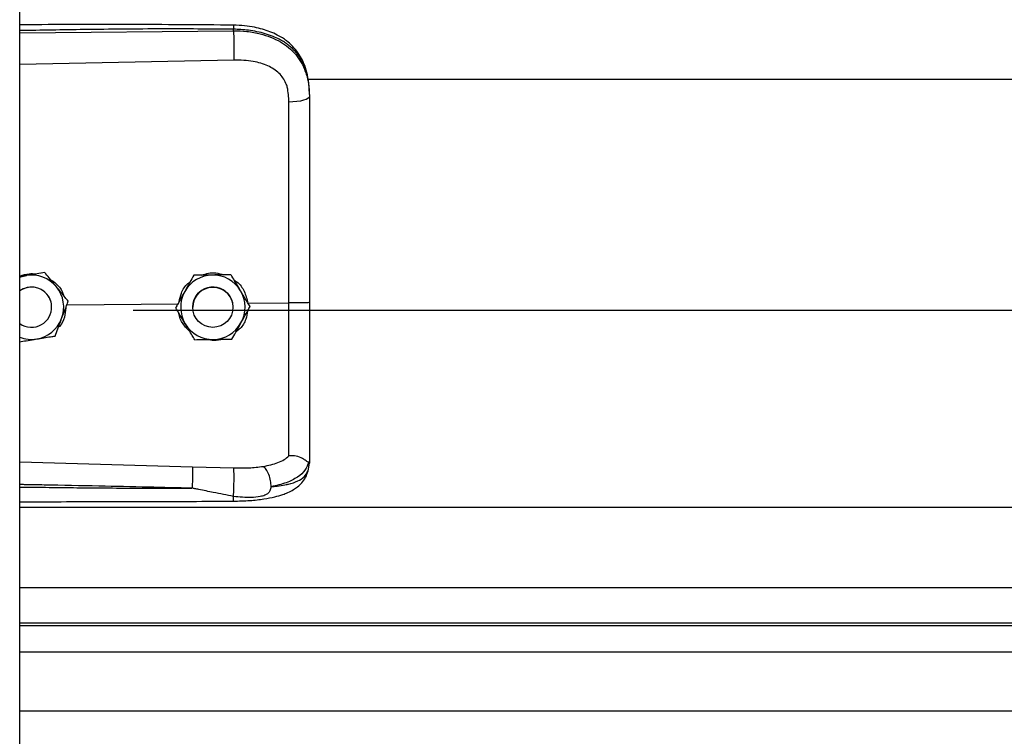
# Model space of a CAD drawing. Header units: inches. Extents: x 170 to 284, y 215 to 248.
# Tile 515 of 656: x 202.5 to 202.762, y 242.621 to 242.811. Entities that reach past the tile are written whole.
import ezdxf

# ---------------------------------------------------------------- set-up
doc = ezdxf.new("R2010")
doc.units = ezdxf.units.IN
doc.header["$LTSCALE"] = 0.25
doc.header["$MEASUREMENT"] = 0
doc.layers.add('LH FRONT OF HOOD', color=7, linetype='Continuous')

msp = doc.modelspace()

# ---------------------------------------------------------------- linework, layer by layer
at = {"layer": 'LH FRONT OF HOOD'}
for p, q in [((202.5003237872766, 239.8211148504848), (202.5003237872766, 244.0215643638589)), ((202.5571710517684, 242.8082869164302), (202.5571710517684, 242.8086982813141)), ((202.5003237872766, 242.8077502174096), (202.5571710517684, 242.8082869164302)), ((202.557267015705, 242.8004980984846), (202.5003237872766, 242.7992885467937)), ((202.5768719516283, 242.795422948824), (206.4560926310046, 242.795422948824)), ((202.5773665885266, 242.7913636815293), (202.5773665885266, 242.7908753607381)), ((202.5020983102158, 242.7432222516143), (202.5003237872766, 242.7429333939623)), ((202.5069763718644, 242.7440183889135), (202.5060478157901, 242.7438672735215)), ((202.5069763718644, 242.7440167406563), (202.5069763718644, 242.7440183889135)), ((202.5466154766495, 242.7432586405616), (202.5466154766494, 242.7432602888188)), ((202.5564989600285, 242.7434069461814), (202.5564989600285, 242.7434085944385)), ((202.5128579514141, 242.7353796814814), (202.5425559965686, 242.735663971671)), ((202.5132301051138, 242.7363619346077), (202.5132301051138, 242.7363635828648)), ((202.5609953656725, 242.7358404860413), (202.5719089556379, 242.7359449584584)), ((202.5088241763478, 242.7347724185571), (202.5088241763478, 242.7347732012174)), ((202.5304915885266, 242.7340304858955), (206.5024760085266, 242.7340304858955)), ((202.5418021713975, 242.7346251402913), (202.5418021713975, 242.7346267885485)), ((202.5463354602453, 242.7347732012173), (202.5463354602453, 242.7347724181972)), ((202.5570358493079, 242.7347724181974), (202.5570358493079, 242.7347732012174)), ((202.5615691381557, 242.7349217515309), (202.5615691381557, 242.734923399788)), ((202.5003237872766, 242.6936168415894), (202.5462594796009, 242.6922850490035)), ((202.5770268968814, 242.691308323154), (202.5773665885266, 242.6932934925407)), ((202.5773665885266, 242.6938222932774), (202.5773665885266, 242.6932934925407)), ((202.5462594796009, 242.6922850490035), (202.5572451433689, 242.6920229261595)), ((202.5003237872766, 242.6816449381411), (206.5326438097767, 242.6816449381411)), ((202.5003237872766, 242.6602659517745), (206.5326438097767, 242.6602659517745)), ((206.5326438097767, 242.6507806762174), (202.5003237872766, 242.6507806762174)), ((202.5003237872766, 242.6501413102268), (206.5326438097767, 242.6501413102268)), ((202.5003237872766, 242.6431231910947), (206.5326438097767, 242.6431231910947)), ((202.5003237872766, 242.6274391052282), (206.5326438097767, 242.6274391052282))]:
    msp.add_line(p, q, dxfattribs=at)
at = {"layer": 'LH FRONT OF HOOD', "flags": 128}
for points in [[(202.5773665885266, 242.7908753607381), (202.577262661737, 242.7905796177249), (202.5769547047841, 242.7902947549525), (202.5764540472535, 242.790031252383), (202.5757791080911, 242.7897988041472), (202.5749547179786, 242.7896059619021), (202.5740112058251, 242.7894598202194), (202.5729832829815, 242.7893657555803), (202.5719087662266, 242.7893272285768)], [(202.5003237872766, 242.7427327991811), (202.501007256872, 242.7429704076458), (202.5020983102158, 242.7432222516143)], [(202.5562784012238, 242.737517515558), (202.5568832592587, 242.7360418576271), (202.5570358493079, 242.7347732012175)]]:
    msp.add_lwpolyline(points, dxfattribs=at)
at = {"layer": 'LH FRONT OF HOOD'}
msp.add_circle((202.5516856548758, 242.7347724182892), 0.005350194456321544, dxfattribs=at)
for centre, radius, start, end in [((202.5034739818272, 242.7347732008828), 0.008560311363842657, 39.24773070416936, 99.24772960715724), ((202.5516856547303, 242.734773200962), 0.00856031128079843, 90.85968127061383, 150.859680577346), ((202.5516856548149, 242.7347732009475), 0.008560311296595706, 30.85968260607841, 90.85968183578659), ((202.5034739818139, 242.7347732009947), 0.005350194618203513, 39.2477307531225, 126.0718980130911), ((202.5034739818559, 242.7347724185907), 0.005350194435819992, 300.0097421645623, 126.0718999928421), ((202.5034739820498, 242.734773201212), 0.005350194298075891, 5.902783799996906e-08, 39.24773054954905), ((202.5034739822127, 242.7347732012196), 0.00856031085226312, 339.2477292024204, 39.2477305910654), ((202.5516856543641, 242.734773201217), 0.00856031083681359, 150.8596808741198, 210.8596823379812), ((202.5516856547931, 242.7347732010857), 0.005350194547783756, 30.85968222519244, 179.9999985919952), ((202.5516856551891, 242.7347732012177), 0.008560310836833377, 330.859680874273, 30.85968233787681), ((202.5034739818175, 242.7347724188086), 0.005350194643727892, 233.9281021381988, 300.0097413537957), ((202.5034739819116, 242.7347732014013), 0.008560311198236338, 279.2477290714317, 339.247728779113), ((202.5516856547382, 242.7347732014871), 0.008560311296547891, 210.8596826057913, 270.8596818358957), ((202.5516856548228, 242.7347732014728), 0.008560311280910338, 270.8596812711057, 330.8596805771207), ((202.5034739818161, 242.7347732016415), 0.008560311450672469, 248.4076756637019, 279.2477294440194)]:
    msp.add_arc(centre, radius, start, end, dxfattribs=at)
for points, knots in [([(202.5571524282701, 242.8097903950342), (202.5479354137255, 242.8098583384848), (202.5298485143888, 242.8099916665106), (202.5109049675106, 242.8099343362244), (202.5011792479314, 242.8098815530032), (202.5003237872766, 242.8098769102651)], [0, 0, 0, 0, 0.4865830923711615, 0.9548405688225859, 1, 1, 1, 1]), ([(202.5571710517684, 242.8086982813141), (202.5508652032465, 242.8087376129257), (202.5376261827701, 242.8088201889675), (202.518676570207, 242.8086390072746), (202.5060360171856, 242.8084180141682), (202.5003237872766, 242.8083181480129)], [0, 0, 0, 0, 0.3326703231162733, 0.6984356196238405, 1, 1, 1, 1]), ([(202.5571522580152, 242.8097745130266), (202.5571534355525, 242.8097785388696), (202.5571574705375, 242.8097923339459), (202.5571626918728, 242.809677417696), (202.5571693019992, 242.8093846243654), (202.5571703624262, 242.8089686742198), (202.5571710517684, 242.8086982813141)], [0, 0, 0, 0, 0.09787641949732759, 0.3353863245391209, 0.5679606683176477, 1, 1, 1, 1]), ([(202.5772801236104, 242.7934067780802), (202.5771611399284, 242.7944772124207), (202.5769457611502, 242.7964148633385), (202.576200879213, 242.7989334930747), (202.5753436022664, 242.800843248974), (202.574268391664, 242.8025958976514), (202.5729533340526, 242.8041841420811), (202.5714826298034, 242.8054790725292), (202.5701089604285, 242.8064389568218), (202.568666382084, 242.8072704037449), (202.5662881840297, 242.8083375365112), (202.5633517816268, 242.8091504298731), (202.560042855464, 242.809678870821), (202.5581510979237, 242.8097518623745), (202.5571524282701, 242.8097903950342)], [0, 0, 0, 0, 0.1084465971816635, 0.1963050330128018, 0.269182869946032, 0.3279968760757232, 0.4149595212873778, 0.4916410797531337, 0.5389760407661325, 0.5941910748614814, 0.6694152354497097, 0.8148545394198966, 0.9022606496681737, 1, 1, 1, 1]), ([(202.5773665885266, 242.7913636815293), (202.5773038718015, 242.7927201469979), (202.5771854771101, 242.795280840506), (202.5762159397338, 242.798771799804), (202.5749267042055, 242.8011837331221), (202.5735628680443, 242.8028864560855), (202.5724799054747, 242.803929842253), (202.571420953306, 242.8047583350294), (202.5704315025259, 242.8054182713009), (202.5691971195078, 242.806113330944), (202.5676031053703, 242.8068390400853), (202.5649393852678, 242.8077470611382), (202.5614042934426, 242.8085069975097), (202.5584977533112, 242.808638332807), (202.5571710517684, 242.8086982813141)], [0, 0, 0, 0, 0.1307156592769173, 0.2467609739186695, 0.3577928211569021, 0.4170971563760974, 0.4791482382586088, 0.5177152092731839, 0.5590896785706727, 0.6032945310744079, 0.6633484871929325, 0.7353692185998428, 0.8792082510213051, 1, 1, 1, 1]), ([(202.5571710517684, 242.8082869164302), (202.5571927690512, 242.8077110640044), (202.5572378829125, 242.8065148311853), (202.5572788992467, 242.804289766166), (202.5572921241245, 242.8021123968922), (202.5572751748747, 242.8010226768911), (202.557267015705, 242.8004980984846)], [0, 0, 0, 0, 0.2406941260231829, 0.4999999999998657, 0.7593058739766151, 1, 1, 1, 1]), ([(202.5571710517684, 242.8082869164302), (202.5583678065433, 242.8082552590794), (202.5608000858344, 242.8081909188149), (202.5641296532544, 242.8075721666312), (202.5671080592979, 242.8066289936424), (202.5696396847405, 242.8054154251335), (202.5718852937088, 242.8038694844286), (202.573747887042, 242.8020342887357), (202.5752415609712, 242.7998991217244), (202.5764108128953, 242.7973445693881), (202.5772076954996, 242.7942682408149), (202.5773131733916, 242.7920159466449), (202.5773665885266, 242.7908753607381)], [0, 0, 0, 0, 0.1094013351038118, 0.2223468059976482, 0.315179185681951, 0.4102231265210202, 0.5012749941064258, 0.5946006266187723, 0.6834485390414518, 0.7745330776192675, 0.8858211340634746, 1, 1, 1, 1]), ([(202.5714831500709, 242.7932605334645), (202.5714831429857, 242.7932605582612), (202.5713805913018, 242.7936194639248), (202.5708853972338, 242.7950256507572), (202.5693493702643, 242.7972283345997), (202.5662823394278, 242.7991315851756), (202.5621661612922, 242.8003432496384), (202.559013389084, 242.8004429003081), (202.557267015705, 242.8004980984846)], [0, 0, 0, 0, 4.497367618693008e-06, 0.06509473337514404, 0.261670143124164, 0.4753105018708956, 0.709365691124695, 1, 1, 1, 1]), ([(202.5719087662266, 242.7893272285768), (202.571838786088, 242.7906518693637), (202.5717688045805, 242.7919765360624), (202.5714831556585, 242.7932605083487), (202.5714831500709, 242.7932605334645)], [0, 0, 0, 0, 0.999980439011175, 1, 1, 1, 1]), ([(202.5773665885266, 242.7908753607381), (202.5773665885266, 242.7872451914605), (202.5773665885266, 242.7799742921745), (202.5773665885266, 242.7688935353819), (202.5773665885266, 242.7577109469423), (202.5773665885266, 242.7467422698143), (202.5773665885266, 242.7394944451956), (202.5773665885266, 242.7360146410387)], [0, 0, 0, 0, 0.2027568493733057, 0.4061035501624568, 0.608860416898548, 0.8122072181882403, 1, 1, 1, 1]), ([(202.5719089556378, 242.7359449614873), (202.5719089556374, 242.7359449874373), (202.5719088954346, 242.7393313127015), (202.5719088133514, 242.7463780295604), (202.5719087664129, 242.7570512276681), (202.5719087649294, 242.7679272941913), (202.5719087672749, 242.7787146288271), (202.571908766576, 242.7857896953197), (202.5719087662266, 242.7893272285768)], [0, 0, 0, 0, 1.439079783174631e-06, 0.1877923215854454, 0.3908439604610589, 0.5938956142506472, 0.7969478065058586, 1, 1, 1, 1]), ([(202.5003237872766, 242.7430523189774), (202.5011614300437, 242.7433329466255), (202.5025706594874, 242.7438050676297), (202.5040437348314, 242.7436864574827), (202.5046412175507, 242.7436383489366)], [0, 0, 0, 0, 0.5943977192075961, 1, 1, 1, 1]), ([(202.5069763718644, 242.7440167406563), (202.506300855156, 242.7439066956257), (202.5049339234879, 242.7436840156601), (202.5032688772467, 242.7434128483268), (202.5023156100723, 242.743257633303), (202.5020983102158, 242.7432222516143)], [0, 0, 0, 0, 0.42997043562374, 0.870060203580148, 0.9999999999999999, 0.9999999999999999, 0.9999999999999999, 0.9999999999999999]), ([(202.5101032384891, 242.740191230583), (202.5099795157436, 242.7403426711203), (202.5090118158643, 242.7415271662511), (202.5079506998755, 242.7428259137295), (202.5070713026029, 242.7439022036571), (202.5069763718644, 242.7440183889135)], [0, 0, 0, 0, 0.1156468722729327, 0.9045342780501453, 1, 1, 1, 1]), ([(202.5101032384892, 242.7401890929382), (202.5099795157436, 242.7403405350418), (202.5090118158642, 242.7415250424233), (202.5079506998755, 242.7428239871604), (202.5070713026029, 242.7439005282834), (202.5069763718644, 242.7440167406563)], [0, 0, 0, 0, 0.115646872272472, 0.9045342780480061, 1, 1, 1, 1]), ([(202.5466154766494, 242.7432602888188), (202.5462822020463, 242.7426625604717), (202.5456078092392, 242.7414530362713), (202.5447863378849, 242.7399796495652), (202.5443160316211, 242.7391360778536), (202.5442088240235, 242.7389437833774)], [0, 0, 0, 0, 0.4299704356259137, 0.8700602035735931, 1, 1, 1, 1]), ([(202.5466154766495, 242.7432586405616), (202.5462822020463, 242.7426607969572), (202.5456078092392, 242.7414510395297), (202.5447863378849, 242.7399775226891), (202.5443160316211, 242.7391339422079), (202.5442088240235, 242.7389416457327)], [0, 0, 0, 0, 0.4299704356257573, 0.8700602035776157, 1, 1, 1, 1]), ([(202.551557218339, 242.7433346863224), (202.5502851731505, 242.7433155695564), (202.5485886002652, 242.7432900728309), (202.5470103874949, 242.7432662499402), (202.5466154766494, 242.7432602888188)], [0, 0, 0, 0, 0.7497733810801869, 0.9999999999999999, 0.9999999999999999, 0.9999999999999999, 0.9999999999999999]), ([(202.551557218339, 242.7433325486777), (202.5502851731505, 242.7433134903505), (202.5485886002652, 242.743288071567), (202.5470103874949, 242.7432645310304), (202.5466154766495, 242.7432586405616)], [0, 0, 0, 0, 0.749773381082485, 1, 1, 1, 1]), ([(202.5487618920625, 242.7432926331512), (202.5493308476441, 242.7435058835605), (202.5505122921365, 242.743948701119), (202.5525568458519, 242.7440037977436), (202.5538940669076, 242.7435969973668), (202.5546062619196, 242.7433803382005)], [0, 0, 0, 0, 0.3027399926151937, 0.6286439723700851, 1, 1, 1, 1]), ([(202.5564989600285, 242.7434085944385), (202.5558146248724, 242.7433983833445), (202.5544298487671, 242.743377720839), (202.5527430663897, 242.7433524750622), (202.5517773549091, 242.7433379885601), (202.551557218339, 242.7433346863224)], [0, 0, 0, 0, 0.4299704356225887, 0.870060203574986, 0.9999999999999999, 0.9999999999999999, 0.9999999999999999, 0.9999999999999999]), ([(202.5564989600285, 242.7434069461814), (202.5558146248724, 242.7433966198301), (202.5544298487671, 242.7433757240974), (202.5527430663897, 242.7433503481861), (202.5517773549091, 242.7433358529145), (202.551557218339, 242.7433325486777)], [0, 0, 0, 0, 0.4299704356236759, 0.8700602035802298, 1, 1, 1, 1]), ([(202.5590340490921, 242.7391662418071), (202.5589337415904, 242.7393341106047), (202.5581491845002, 242.7406470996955), (202.5572888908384, 242.7420867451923), (202.5565759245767, 242.7432798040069), (202.5564989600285, 242.7434085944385)], [0, 0, 0, 0, 0.1156468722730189, 0.9045342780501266, 1, 1, 1, 1]), ([(202.5590340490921, 242.7391641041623), (202.5589337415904, 242.7393319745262), (202.5581491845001, 242.7406449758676), (202.5572888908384, 242.7420848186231), (202.5565759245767, 242.7432781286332), (202.5564989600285, 242.7434069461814)], [0, 0, 0, 0, 0.1156468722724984, 0.9045342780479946, 1, 1, 1, 1]), ([(202.5082475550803, 242.7423224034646), (202.5088969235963, 242.741894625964), (202.5103878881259, 242.7409124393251), (202.5116895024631, 242.7391799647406), (202.5119654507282, 242.7379436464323), (202.5120208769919, 242.7376953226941)], [0, 0, 0, 0, 0.3814222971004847, 0.8757540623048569, 1, 1, 1, 1]), ([(202.5427198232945, 242.7362728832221), (202.5428822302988, 242.7370248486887), (202.5432611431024, 242.7387792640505), (202.5443905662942, 242.7406197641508), (202.5454303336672, 242.7413511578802), (202.545628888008, 242.7414908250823)], [0, 0, 0, 0, 0.3776771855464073, 0.8811610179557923, 1, 1, 1, 1]), ([(202.5573738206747, 242.7419445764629), (202.5576189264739, 242.7417967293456), (202.5587517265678, 242.7411134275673), (202.5602255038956, 242.7390140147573), (202.5607326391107, 242.7369234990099), (202.5609953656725, 242.7358404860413)], [0, 0, 0, 0, 0.1174426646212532, 0.5427821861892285, 1, 1, 1, 1]), ([(202.5132301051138, 242.7363635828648), (202.5129660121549, 242.7366868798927), (202.5119668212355, 242.737910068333), (202.5108931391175, 242.7392243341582), (202.5101032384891, 242.740191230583)], [0, 0, 0, 0, 0.2643068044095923, 1, 1, 1, 1]), ([(202.5132301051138, 242.7363619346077), (202.5129660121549, 242.7366851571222), (202.5119668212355, 242.7379080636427), (202.5108931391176, 242.7392222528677), (202.5101032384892, 242.7401890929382)], [0, 0, 0, 0, 0.2643068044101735, 1, 1, 1, 1]), ([(202.5442088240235, 242.7389437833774), (202.54358933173, 242.7378325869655), (202.54276309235, 242.7363505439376), (202.541994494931, 242.7349717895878), (202.5418021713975, 242.7346267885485)], [0, 0, 0, 0, 0.7497733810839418, 0.9999999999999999, 0.9999999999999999, 0.9999999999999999, 0.9999999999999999]), ([(202.5442088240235, 242.7389416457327), (202.54358933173, 242.7378305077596), (202.54276309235, 242.7363485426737), (202.541994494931, 242.7349700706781), (202.5418021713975, 242.7346251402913)], [0, 0, 0, 0, 0.7497733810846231, 1, 1, 1, 1]), ([(202.5615691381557, 242.734923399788), (202.5613550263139, 242.7352817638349), (202.5605449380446, 242.7366376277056), (202.5596744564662, 242.7380944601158), (202.5590340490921, 242.7391662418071)], [0, 0, 0, 0, 0.2643068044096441, 1, 1, 1, 1]), ([(202.5615691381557, 242.7349217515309), (202.5613550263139, 242.7352800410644), (202.5605449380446, 242.7366356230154), (202.5596744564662, 242.7380923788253), (202.5590340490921, 242.7391641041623)], [0, 0, 0, 0, 0.2643068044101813, 1, 1, 1, 1]), ([(202.5114789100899, 242.7317400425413), (202.5119296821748, 242.7329297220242), (202.5125308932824, 242.7345164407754), (202.513090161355, 242.7359925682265), (202.5132301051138, 242.7363619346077)], [0, 0, 0, 0, 0.7497733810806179, 1, 1, 1, 1]), ([(202.5719087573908, 242.6952543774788), (202.5719087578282, 242.6955170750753), (202.5719087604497, 242.6970915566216), (202.5719087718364, 242.7005229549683), (202.5719088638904, 242.7061242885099), (202.5719091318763, 242.7125641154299), (202.5719094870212, 242.7197901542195), (202.5719097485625, 242.7276649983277), (202.5719097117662, 242.7331929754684), (202.5719096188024, 242.7359449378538), (202.5719096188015, 242.7359449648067)], [0, 0, 0, 0, 0.03155846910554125, 0.1891461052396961, 0.3467338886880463, 0.5043277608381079, 0.6619226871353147, 0.8309600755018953, 0.9999983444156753, 1, 1, 1, 1]), ([(202.5773665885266, 242.7360146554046), (202.5772853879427, 242.7360032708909), (202.5771229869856, 242.7359805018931), (202.5758701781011, 242.7359525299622), (202.5740727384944, 242.7359365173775), (202.5726306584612, 242.7359421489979), (202.5719096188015, 242.7359449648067)], [0, 0, 0, 0, 0.2500007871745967, 0.5000009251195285, 0.7500005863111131, 1, 1, 1, 1]), ([(202.5773665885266, 242.7360146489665), (202.5773665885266, 242.7329773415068), (202.5773665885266, 242.7268019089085), (202.5773665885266, 242.7180149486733), (202.5773665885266, 242.709848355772), (202.5773665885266, 242.7032683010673), (202.5773665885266, 242.6978836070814), (202.5773665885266, 242.6951830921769), (202.5773665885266, 242.6938222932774)], [0, 0, 0, 0, 0.1870908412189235, 0.3803918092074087, 0.5558755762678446, 0.7364481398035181, 0.8671952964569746, 1, 1, 1, 1]), ([(202.5125641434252, 242.73460424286), (202.5124880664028, 242.7337785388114), (202.5123259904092, 242.7320194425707), (202.5114771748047, 242.7302114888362), (202.5106929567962, 242.7295107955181), (202.5106041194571, 242.7294314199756)], [0, 0, 0, 0, 0.4395923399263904, 0.9365162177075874, 1, 1, 1, 1]), ([(202.5443372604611, 242.7303822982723), (202.5442369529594, 242.7305501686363), (202.5434523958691, 242.7318631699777), (202.5425921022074, 242.7333030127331), (202.5418791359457, 242.7344963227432), (202.5418021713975, 242.7346251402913)], [0, 0, 0, 0, 0.1156468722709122, 0.9045342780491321, 1, 1, 1, 1]), ([(202.5456180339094, 242.7282389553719), (202.5449669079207, 242.7289011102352), (202.5436188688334, 242.7302719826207), (202.5427172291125, 242.7321428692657), (202.5426726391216, 242.7331558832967), (202.5426720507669, 242.7331692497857)], [0, 0, 0, 0, 0.4797011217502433, 0.9931347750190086, 1, 1, 1, 1]), ([(202.5608892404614, 242.7337021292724), (202.5607771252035, 242.7329888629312), (202.5605144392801, 242.7313176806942), (202.5593601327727, 242.7293949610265), (202.5582254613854, 242.728543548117), (202.5578606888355, 242.7282698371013)], [0, 0, 0, 0, 0.3356490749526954, 0.7864254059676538, 1, 1, 1, 1]), ([(202.5591624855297, 242.730604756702), (202.5597819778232, 242.7317159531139), (202.5606082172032, 242.7331979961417), (202.5613768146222, 242.7345767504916), (202.5615691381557, 242.7349217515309)], [0, 0, 0, 0, 0.7497733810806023, 1, 1, 1, 1]), ([(202.509727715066, 242.7271186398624), (202.5099702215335, 242.7277585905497), (202.5104609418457, 242.729053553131), (202.5110586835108, 242.7306310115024), (202.5114009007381, 242.7315341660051), (202.5114789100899, 242.7317400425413)], [0, 0, 0, 0, 0.4299704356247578, 0.8700602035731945, 0.9999999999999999, 0.9999999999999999, 0.9999999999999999, 0.9999999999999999]), ([(202.5468723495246, 242.7261399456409), (202.5466582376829, 242.7264982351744), (202.5458481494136, 242.7278538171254), (202.5449776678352, 242.7293105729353), (202.5443372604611, 242.7303822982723)], [0, 0, 0, 0, 0.2643068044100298, 1, 1, 1, 1]), ([(202.5567558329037, 242.7262882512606), (202.5570891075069, 242.7268859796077), (202.557763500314, 242.7280955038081), (202.5585849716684, 242.7295688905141), (202.5590552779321, 242.7304124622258), (202.5591624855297, 242.730604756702)], [0, 0, 0, 0, 0.4299704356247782, 0.8700602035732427, 1, 1, 1, 1]), ([(202.5003237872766, 242.7255874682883), (202.5008835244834, 242.7256785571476), (202.5021352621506, 242.7258822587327), (202.5036792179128, 242.7261335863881), (202.5046323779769, 242.7262887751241), (202.5048496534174, 242.7263241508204)], [0, 0, 0, 0, 0.3844201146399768, 0.85967688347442, 1, 1, 1, 1]), ([(202.5048496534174, 242.7263241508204), (202.5061053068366, 242.7265286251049), (202.5077800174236, 242.7268013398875), (202.5093378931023, 242.7270551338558), (202.509727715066, 242.7271186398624)], [0, 0, 0, 0, 0.7497733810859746, 1, 1, 1, 1]), ([(202.5468723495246, 242.7261399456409), (202.5475566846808, 242.7261501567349), (202.5489414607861, 242.7261708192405), (202.5506282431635, 242.7261960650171), (202.5515939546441, 242.7262105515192), (202.5518140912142, 242.726213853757)], [0, 0, 0, 0, 0.4299704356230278, 0.8700602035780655, 1, 1, 1, 1]), ([(202.5539583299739, 242.7262461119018), (202.5538644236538, 242.7262095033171), (202.5530900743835, 242.7259076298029), (202.5517940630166, 242.7258486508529), (202.5506860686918, 242.7261012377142), (202.550292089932, 242.7261910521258)], [0, 0, 0, 0, 0.0816716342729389, 0.6734623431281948, 1, 1, 1, 1]), ([(202.5518140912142, 242.726213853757), (202.5530861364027, 242.726232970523), (202.554782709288, 242.7262584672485), (202.5563609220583, 242.7262822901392), (202.5567558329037, 242.7262882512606)], [0, 0, 0, 0, 0.7497733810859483, 1, 1, 1, 1]), ([(202.5650745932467, 242.6924303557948), (202.566448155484, 242.6927182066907), (202.5685325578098, 242.6931550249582), (202.5707083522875, 242.6941957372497), (202.5715073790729, 242.6949010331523), (202.5719087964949, 242.6952553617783)], [0, 0, 0, 0, 0.4901989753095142, 0.7438846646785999, 0.9999999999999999, 0.9999999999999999, 0.9999999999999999, 0.9999999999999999]), ([(202.5771737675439, 242.6935717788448), (202.5768981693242, 242.6928497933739), (202.5763321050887, 242.6913668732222), (202.5742792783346, 242.6895335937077), (202.5712910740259, 242.6879755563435), (202.5685640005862, 242.6873523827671), (202.5671641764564, 242.6870325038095)], [0, 0, 0, 0, 0.2305257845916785, 0.4734878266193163, 0.7297379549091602, 0.9999999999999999, 0.9999999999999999, 0.9999999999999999, 0.9999999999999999]), ([(202.5771695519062, 242.6935719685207), (202.5771204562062, 242.693563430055), (202.5770196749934, 242.693545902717), (202.5767280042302, 242.6937321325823), (202.5762625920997, 242.694062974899), (202.5753863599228, 242.6946430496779), (202.5739071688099, 242.6952611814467), (202.5725663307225, 242.6952572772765), (202.5719087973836, 242.6952553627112)], [0, 0, 0, 0, 0.1136768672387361, 0.2333502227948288, 0.3620694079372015, 0.501916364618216, 0.7557448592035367, 0.9999999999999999, 0.9999999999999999, 0.9999999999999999, 0.9999999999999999]), ([(202.5773665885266, 242.6938222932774), (202.5773665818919, 242.6938210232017), (202.5773665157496, 242.6938083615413), (202.5773593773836, 242.6937042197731), (202.5772609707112, 242.693625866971), (202.5771732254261, 242.6935560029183)], [0, 0, 0, 0, 0.01193493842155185, 0.118981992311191, 1, 1, 1, 1]), ([(202.546259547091, 242.6922850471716), (202.5462661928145, 242.6920462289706), (202.5462764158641, 242.6916788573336), (202.5462743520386, 242.6908169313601), (202.5462667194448, 242.6900421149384), (202.5462524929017, 242.6891816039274), (202.5462275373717, 242.688022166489), (202.5462011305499, 242.6871787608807), (202.5461839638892, 242.6866304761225)], [0, 0, 0, 0, 0.2394514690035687, 0.3683457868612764, 0.4999761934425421, 0.6316105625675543, 0.7605158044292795, 0.9999999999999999, 0.9999999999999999, 0.9999999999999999, 0.9999999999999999]), ([(202.5571140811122, 242.6831992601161), (202.5586021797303, 242.6832352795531), (202.5613833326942, 242.6833025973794), (202.565118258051, 242.6837256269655), (202.5679935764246, 242.6842849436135), (202.5700949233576, 242.6848934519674), (202.5716777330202, 242.6855016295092), (202.5730534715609, 242.6861969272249), (202.5743254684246, 242.6870797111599), (202.5754526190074, 242.6881545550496), (202.5764664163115, 242.6895734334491), (202.5768210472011, 242.6906754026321), (202.5770099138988, 242.6912622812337)], [0, 0, 0, 0, 0.1696911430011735, 0.3171409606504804, 0.4424359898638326, 0.5384364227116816, 0.6083291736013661, 0.6840959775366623, 0.7426779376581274, 0.8151683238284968, 0.9015637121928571, 1, 1, 1, 1]), ([(202.5571597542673, 242.6844524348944), (202.5571757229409, 242.6846930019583), (202.5572094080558, 242.6852004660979), (202.5572542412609, 242.6862105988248), (202.5572912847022, 242.6873980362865), (202.5573140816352, 242.6886699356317), (202.5573192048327, 242.6898734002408), (202.5573067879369, 242.6908693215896), (202.5572816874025, 242.691608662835), (202.5572568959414, 242.6918896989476), (202.5572451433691, 242.6920229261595)], [0, 0, 0, 0, 0.1098512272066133, 0.2317256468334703, 0.3631776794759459, 0.4999999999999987, 0.6368223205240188, 0.7682743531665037, 0.890148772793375, 1, 1, 1, 1]), ([(202.5572451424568, 242.6920229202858), (202.5585972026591, 242.6920156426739), (202.5612992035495, 242.6920010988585), (202.5638058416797, 242.6922855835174), (202.5650581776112, 242.6924277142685)], [0, 0, 0, 0, 0.5003922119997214, 1, 1, 1, 1]), ([(202.5671636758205, 242.6870292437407), (202.567138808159, 242.6875592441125), (202.5670871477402, 242.6886602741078), (202.5666114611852, 242.6903227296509), (202.5659067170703, 242.6917107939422), (202.5653435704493, 242.6921962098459), (202.565072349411, 242.6924299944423)], [0, 0, 0, 0, 0.2405618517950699, 0.4997464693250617, 0.7590693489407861, 1, 1, 1, 1]), ([(202.5671652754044, 242.6870307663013), (202.5677115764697, 242.6870878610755), (202.5690165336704, 242.6872242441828), (202.570415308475, 242.6874523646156), (202.5713702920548, 242.6876462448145), (202.5726036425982, 242.687924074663), (202.5742899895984, 242.6884902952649), (202.5761097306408, 242.6896157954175), (202.5767152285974, 242.6907331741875), (202.5770268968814, 242.691308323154)], [0, 0, 0, 0, 0.1091879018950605, 0.2608187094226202, 0.3077983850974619, 0.3355235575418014, 0.5627886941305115, 0.7749539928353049, 1, 1, 1, 1]), ([(202.5461838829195, 242.6866281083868), (202.5422838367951, 242.6867273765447), (202.5340137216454, 242.6869378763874), (202.5209017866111, 242.6872200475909), (202.5099538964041, 242.6874326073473), (202.502937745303, 242.6875606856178), (202.5007627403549, 242.6875987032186), (202.5003237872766, 242.6876063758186)], [0, 0, 0, 0, 0.2551597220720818, 0.5410705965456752, 0.8577348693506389, 0.9712884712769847, 1, 1, 1, 1]), ([(202.5003237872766, 242.6869613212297), (202.5029214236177, 242.6869293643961), (202.5079874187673, 242.6868670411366), (202.5155515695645, 242.6867862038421), (202.5232037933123, 242.6867169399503), (202.5309617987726, 242.6866653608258), (202.5386843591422, 242.6866323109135), (202.5437212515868, 242.6866294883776), (202.5461838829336, 242.6866281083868)], [0, 0, 0, 0, 0.1699411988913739, 0.3314248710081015, 0.4948424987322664, 0.6705311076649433, 0.8389164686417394, 1, 1, 1, 1]), ([(202.5571597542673, 242.6844524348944), (202.5553789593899, 242.6847985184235), (202.5523238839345, 242.6853922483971), (202.5488879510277, 242.6861122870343), (202.5471497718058, 242.6864696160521), (202.5466522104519, 242.6865708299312), (202.5465016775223, 242.6865968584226), (202.5464513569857, 242.686605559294)], [0, 0, 0, 0, 0.5022803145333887, 0.8616962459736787, 0.9584272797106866, 0.9861029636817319, 1, 1, 1, 1]), ([(202.5671650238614, 242.6870275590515), (202.567090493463, 242.6866572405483), (202.5669865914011, 242.6861409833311), (202.5666148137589, 242.6855436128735), (202.5661941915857, 242.6851107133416), (202.5653904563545, 242.6846661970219), (202.5639131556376, 242.684304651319), (202.561152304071, 242.684064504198), (202.5587555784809, 242.6842973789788), (202.5571597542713, 242.6844524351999)], [0, 0, 0, 0, 0.1001269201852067, 0.1395859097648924, 0.1897135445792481, 0.2582342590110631, 0.3697357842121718, 0.5803479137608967, 1, 1, 1, 1]), ([(202.5003237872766, 242.6830620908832), (202.5039899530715, 242.6830627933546), (202.5154624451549, 242.6830649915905), (202.5343932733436, 242.6830928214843), (202.5496564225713, 242.6831643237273), (202.557114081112, 242.683199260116)], [0, 0, 0, 0, 0.1936599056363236, 0.6060178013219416, 0.9999999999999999, 0.9999999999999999, 0.9999999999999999, 0.9999999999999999]), ([(202.5571140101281, 242.6832211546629), (202.5571147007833, 242.6832142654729), (202.5571212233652, 242.6831492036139), (202.5571321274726, 242.6833389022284), (202.5571462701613, 242.6836657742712), (202.5571549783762, 242.6840983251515), (202.5571589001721, 242.6843891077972), (202.5571597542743, 242.6844524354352)], [0, 0, 0, 0, 0.03436730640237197, 0.324566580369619, 0.6210149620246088, 0.9174633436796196, 1, 1, 1, 1])]:
    msp.add_open_spline(points, degree=3, knots=knots, dxfattribs=at)

doc.saveas('drawing.dxf')
